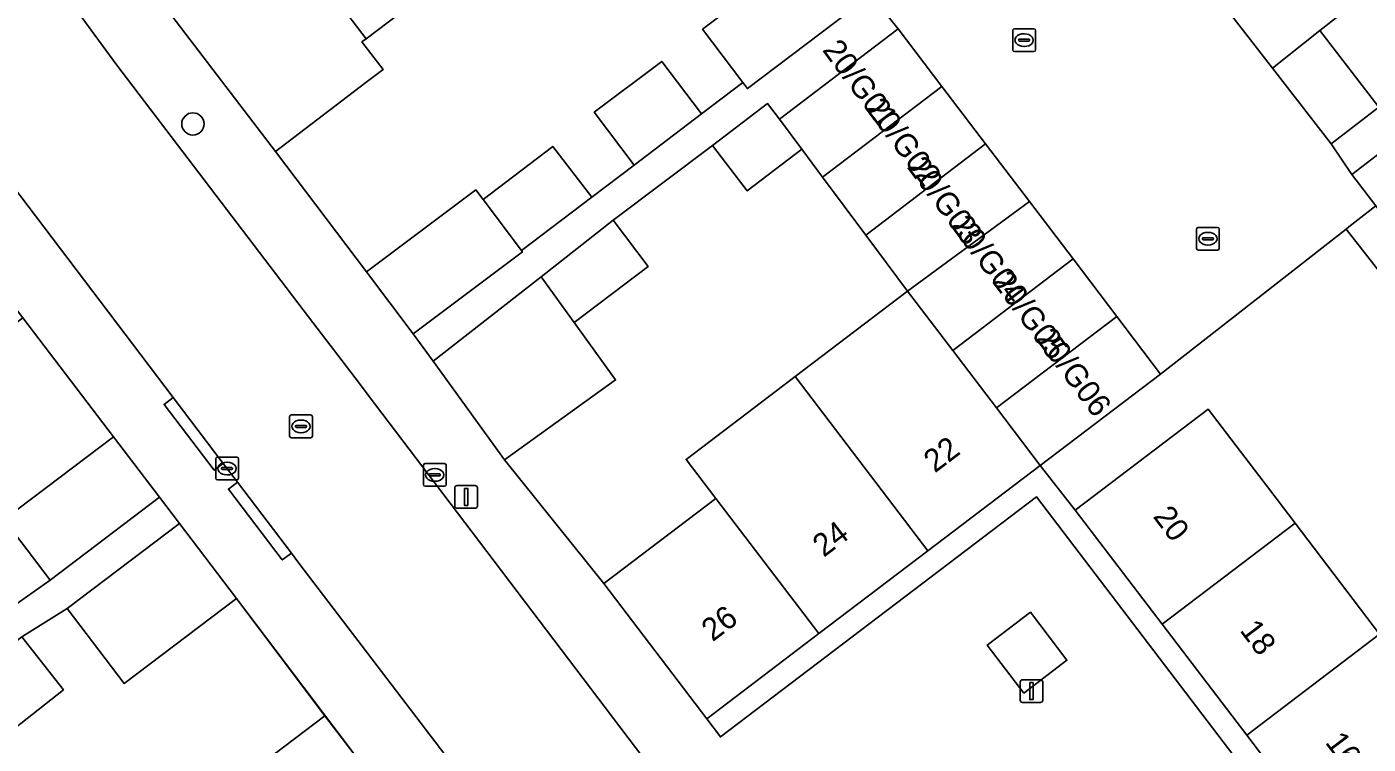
# Model space of a CAD drawing. Extents: x 160030 to 160839, y 385325 to 386450.
# Drawn here: x 160550.3 to 160609.2, y 385616.6 to 385648.1 of the extents above; entities that cross this region are included whole.
import ezdxf

# ---------------------------------------------------------------- set-up
doc = ezdxf.new("R2010")
doc.units = 0
for name, color, linetype in [('IMGEO_Boom', 7, 'Continuous'), ('IMGEO_Erf', 7, 'Continuous'), ('IMGEO_Groenvoorziening', 7, 'Continuous'), ('IMGEO_Kolk', 7, 'Continuous'), ('IMGEO_Lichtmast', 7, 'Continuous'), ('IMGEO_Muur', 7, 'Continuous'), ('IMGEO_Pand', 7, 'Continuous'), ('IMGEO_Pand_nummerreeks', 7, 'Continuous'), ('IMGEO_Rijbaan_lokaal_open', 7, 'Continuous'), ('IMGEO_Rioolput', 7, 'Continuous'), ('IMGEO_Voetpad_open', 7, 'Continuous')]:
    doc.layers.add(name, color=color, linetype=linetype)

msp = doc.modelspace()

# ---------------------------------------------------------------- linework, layer by layer
at = {"layer": 'IMGEO_Boom'}
msp.add_circle((160557.591, 385643.834), 0.489, dxfattribs=at)
at = {"layer": 'IMGEO_Erf'}
for points in [[(160611.298, 385661.118), (160603.086, 385654.896), (160607.957, 385648.609), (160607.09, 385647.935), (160609.693, 385644.576), (160607.597, 385642.952), (160608.502, 385641.607), (160610.64, 385643.246)], [(160569.973, 385651.211), (160565.199, 385647.575), (160565.017, 385647.437), (160565.943, 385646.221), (160565.192, 385645.649), (160561.214, 385642.62), (160565.221, 385637.33), (160570.026, 385640.93), (160570.342, 385640.508), (160573.397, 385642.847), (160575.109, 385640.611), (160576.969, 385642.026), (160575.223, 385644.343), (160578.189, 385646.579), (160579.927, 385644.275), (160581.745, 385645.657), (160579.984, 385647.992), (160584.546, 385651.433)], [(160611.366, 385635.227), (160608.251, 385639.212), (160600.1, 385632.842), (160594.811, 385628.822), (160596.354, 385626.858), (160602.187, 385631.301), (160605.216, 385627.324), (160606.006, 385626.286), (160609.719, 385621.412)], [(160534.909, 385614.912), (160538.108, 385617.351), (160539.678, 385615.292), (160543.17, 385617.737), (160541.41, 385619.96), (160544.546, 385622.326), (160547.567, 385624.605), (160549.327, 385622.382), (160551.326, 385623.781), (160549.304, 385626.444), (160554.103, 385630.088), (160550.122, 385635.305), (160546.142, 385632.28), (160545.152, 385631.527), (160540.318, 385627.853), (160535.486, 385624.18), (160530.654, 385620.508), (160525.822, 385616.835), (160520.99, 385613.162)], [(160558.484, 385614.094), (160563.385, 385617.824), (160559.502, 385622.982), (160554.565, 385619.241), (160552.07, 385622.535), (160550.078, 385621.285), (160551.901, 385618.967), (160548.906, 385616.61), (160550.294, 385614.785)]]:
    msp.add_lwpolyline(points, dxfattribs=at)
for points in [[(160588.987, 385636.482), (160587.15, 385638.949), (160585.254, 385641.495), (160584.342, 385642.72), (160581.942, 385640.891), (160580.421, 385642.887), (160576.046, 385639.598), (160577.589, 385637.574), (160574.342, 385635.1), (160576.157, 385632.586), (160571.281, 385629.065), (160575.639, 385623.636), (160580.558, 385627.376), (160579.257, 385629.087), (160583.238, 385632.113), (160584.051, 385632.731)], [(160614.335, 385601.6), (160615.13, 385602.205), (160611.312, 385607.219), (160607.598, 385612.094), (160603.885, 385616.969), (160600.173, 385621.844), (160596.354, 385626.858), (160594.811, 385628.822), (160589.873, 385625.068), (160585.094, 385621.435), (160580.162, 385617.686), (160580.766, 385616.89), (160594.65, 385627.444)]]:
    msp.add_lwpolyline(points, close=True, dxfattribs=at)
at = {"layer": 'IMGEO_Groenvoorziening'}
msp.add_lwpolyline([(160594.091, 385618.819), (160595.986, 385620.259), (160594.38, 385622.369), (160592.485, 385620.929)], close=True, dxfattribs=at)
at = {"layer": 'IMGEO_Kolk'}
for p, q in [((160593.606, 385647.089), (160593.606, 385647.941)), ((160593.681, 385648.015), (160594.533, 385648.015)), ((160594.094, 385647.795), (160594.119, 385647.795)), ((160594.607, 385647.941), (160594.607, 385647.089)), ((160593.865, 385647.509), (160593.865, 385647.521)), ((160594.303, 385647.472), (160593.905, 385647.472)), ((160593.908, 385647.558), (160594.306, 385647.558)), ((160594.117, 385647.235), (160594.092, 385647.235)), ((160594.349, 385647.521), (160594.349, 385647.509)), ((160594.533, 385647.015), (160593.681, 385647.015)), ((160601.679, 385638.362), (160601.679, 385639.214)), ((160601.754, 385639.288), (160602.606, 385639.288)), ((160602.167, 385639.068), (160602.192, 385639.068)), ((160602.68, 385639.214), (160602.68, 385638.362)), ((160601.938, 385638.782), (160601.938, 385638.794)), ((160602.376, 385638.745), (160601.978, 385638.745)), ((160601.981, 385638.831), (160602.379, 385638.831)), ((160602.19, 385638.508), (160602.165, 385638.508)), ((160602.422, 385638.794), (160602.422, 385638.782)), ((160602.606, 385638.288), (160601.754, 385638.288)), ((160558.592, 385628.262), (160558.592, 385629.114)), ((160558.667, 385629.188), (160559.519, 385629.188)), ((160559.08, 385628.968), (160559.105, 385628.968)), ((160559.593, 385629.114), (160559.593, 385628.262)), ((160567.791, 385628.908), (160568.643, 385628.908)), ((160558.851, 385628.682), (160558.851, 385628.694)), ((160559.289, 385628.645), (160558.891, 385628.645)), ((160558.894, 385628.731), (160559.292, 385628.731)), ((160559.103, 385628.408), (160559.078, 385628.408)), ((160559.335, 385628.694), (160559.335, 385628.682)), ((160567.716, 385627.982), (160567.716, 385628.834)), ((160567.975, 385628.402), (160567.975, 385628.414)), ((160568.413, 385628.365), (160568.015, 385628.365)), ((160568.018, 385628.451), (160568.416, 385628.451)), ((160568.204, 385628.688), (160568.229, 385628.688)), ((160568.459, 385628.414), (160568.459, 385628.402)), ((160568.717, 385628.834), (160568.717, 385627.982)), ((160559.519, 385628.188), (160558.667, 385628.188)), ((160568.643, 385627.908), (160567.791, 385627.908)), ((160568.227, 385628.128), (160568.202, 385628.128))]:
    msp.add_line(p, q, dxfattribs=at)
for points in [[(160593.606, 385647.089), (160593.606, 385647.941)], [(160593.681, 385648.015), (160594.533, 385648.015)], [(160594.607, 385647.941), (160594.607, 385647.089)], [(160594.533, 385647.015), (160593.681, 385647.015)], [(160601.679, 385638.362), (160601.679, 385639.214)], [(160601.754, 385639.288), (160602.606, 385639.288)], [(160602.68, 385639.214), (160602.68, 385638.362)], [(160602.606, 385638.288), (160601.754, 385638.288)], [(160558.592, 385628.262), (160558.592, 385629.114)], [(160558.667, 385629.188), (160559.519, 385629.188)], [(160559.593, 385629.114), (160559.593, 385628.262)], [(160567.791, 385628.908), (160568.643, 385628.908)], [(160567.716, 385627.982), (160567.716, 385628.834)], [(160568.717, 385628.834), (160568.717, 385627.982)], [(160559.519, 385628.188), (160558.667, 385628.188)], [(160568.643, 385627.908), (160567.791, 385627.908)]]:
    msp.add_lwpolyline(points, dxfattribs=at)
for centre, radius, start, end in [((160593.683, 385647.939), 0.0765, 91.55205, 178.44795), ((160593.683, 385647.939), 0.0765, 91.55205, 178.44795), ((160594.531, 385647.939), 0.0765, 1.55205, 88.44795), ((160594.531, 385647.939), 0.0765, 1.55205, 88.44795), ((160593.905, 385647.518), 0.0403, 85.87752, 175.75265), ((160593.902, 385647.508), 0.0366, 178.93798, 274.71019), ((160594.306, 385647.515), 0.043, 264.86636, 352.45326), ((160594.31, 385647.52), 0.0386, 1.73085, 96.63898), ((160593.683, 385647.091), 0.0765, 181.55205, 268.44795), ((160593.683, 385647.091), 0.0765, 181.55205, 268.44795), ((160594.531, 385647.091), 0.0765, 271.55205, 358.44795), ((160594.531, 385647.091), 0.0765, 271.55205, 358.44795), ((160601.756, 385639.212), 0.0765, 91.55205, 178.44795), ((160601.756, 385639.212), 0.0765, 91.55205, 178.44795), ((160602.604, 385639.212), 0.0765, 1.55205, 88.44795), ((160602.604, 385639.212), 0.0765, 1.55205, 88.44795), ((160601.756, 385638.364), 0.0765, 181.55205, 268.44795), ((160601.756, 385638.364), 0.0765, 181.55205, 268.44795), ((160601.978, 385638.791), 0.0403, 85.87752, 175.75265), ((160601.975, 385638.781), 0.0366, 178.93798, 274.71019), ((160602.379, 385638.788), 0.043, 264.86636, 352.45326), ((160602.383, 385638.793), 0.0386, 1.73085, 96.63898), ((160602.604, 385638.364), 0.0765, 271.55205, 358.44795), ((160602.604, 385638.364), 0.0765, 271.55205, 358.44795), ((160558.669, 385629.112), 0.0765, 91.55205, 178.44795), ((160558.669, 385629.112), 0.0765, 91.55205, 178.44795), ((160559.517, 385629.112), 0.0765, 1.55205, 88.44795), ((160559.517, 385629.112), 0.0765, 1.55205, 88.44795), ((160567.793, 385628.832), 0.0765, 91.55205, 178.44795), ((160567.793, 385628.832), 0.0765, 91.55205, 178.44795), ((160568.641, 385628.832), 0.0765, 1.55205, 88.44795), ((160568.641, 385628.832), 0.0765, 1.55205, 88.44795), ((160558.891, 385628.691), 0.0403, 85.87752, 175.75265), ((160558.888, 385628.681), 0.0366, 178.93798, 274.71019), ((160559.292, 385628.688), 0.043, 264.86636, 352.45326), ((160559.296, 385628.693), 0.0386, 1.73085, 96.63898), ((160568.015, 385628.411), 0.0403, 85.87752, 175.75265), ((160568.012, 385628.401), 0.0366, 178.93798, 274.71019), ((160568.416, 385628.408), 0.043, 264.86636, 352.45326), ((160568.42, 385628.413), 0.0386, 1.73085, 96.63898), ((160558.669, 385628.264), 0.0765, 181.55205, 268.44795), ((160558.669, 385628.264), 0.0765, 181.55205, 268.44795), ((160559.517, 385628.264), 0.0765, 271.55205, 358.44795), ((160559.517, 385628.264), 0.0765, 271.55205, 358.44795), ((160567.793, 385627.984), 0.0765, 181.55205, 268.44795), ((160567.793, 385627.984), 0.0765, 181.55205, 268.44795), ((160568.641, 385627.984), 0.0765, 271.55205, 358.44795), ((160568.641, 385627.984), 0.0765, 271.55205, 358.44795)]:
    msp.add_arc(centre, radius, start, end, dxfattribs=at)
for centre, major_axis, ratio, start_param, end_param in [((160594.093, 385647.515), (-0.387, 0.002), 0.722429, 4.712389, 7.853982), ((160594.118, 385647.515), (-0.39, 0.002), 0.717154, 1.570796, 4.712389), ((160602.166, 385638.788), (-0.387, 0.002), 0.722429, 4.712389, 7.853982), ((160602.191, 385638.788), (-0.39, 0.002), 0.717154, 1.570796, 4.712389), ((160559.079, 385628.688), (-0.387, 0.002), 0.722429, 4.712389, 7.853982), ((160559.104, 385628.688), (-0.39, 0.002), 0.717154, 1.570796, 4.712389), ((160568.203, 385628.408), (-0.387, 0.002), 0.722429, 4.712389, 7.853982), ((160568.228, 385628.408), (-0.39, 0.002), 0.717154, 1.570796, 4.712389)]:
    msp.add_ellipse(centre, major_axis=major_axis, ratio=ratio, start_param=start_param, end_param=end_param, dxfattribs=at)
at = {"layer": 'IMGEO_Lichtmast'}
for p, q in [((160569.096, 385627.039), (160569.096, 385627.839)), ((160569.096, 385627.839), (160569.096, 385627.039)), ((160569.196, 385627.939), (160569.986, 385627.939)), ((160569.986, 385627.939), (160569.196, 385627.939)), ((160570.086, 385627.839), (160570.086, 385627.039)), ((160570.086, 385627.039), (160570.086, 385627.839)), ((160569.986, 385626.939), (160569.196, 385626.939)), ((160569.196, 385626.939), (160569.986, 385626.939)), ((160593.933, 385618.506), (160593.933, 385619.306)), ((160593.933, 385619.306), (160593.933, 385618.506)), ((160594.033, 385619.406), (160594.823, 385619.406)), ((160594.823, 385619.406), (160594.033, 385619.406)), ((160594.923, 385619.306), (160594.923, 385618.506)), ((160594.923, 385618.506), (160594.923, 385619.306)), ((160594.823, 385618.406), (160594.033, 385618.406)), ((160594.033, 385618.406), (160594.823, 385618.406))]:
    msp.add_line(p, q, dxfattribs=at)
for points in [[(160569.516, 385627.814), (160569.666, 385627.814), (160569.666, 385627.064), (160569.516, 385627.064), (160569.516, 385627.814)], [(160594.353, 385619.281), (160594.503, 385619.281), (160594.503, 385618.531), (160594.353, 385618.531), (160594.353, 385619.281)]]:
    msp.add_lwpolyline(points, dxfattribs=at)
for centre, start, end in [((160569.196, 385627.839), 90, 180), ((160569.196, 385627.839), 90, 180), ((160569.986, 385627.839), 0, 90), ((160569.986, 385627.839), 360, 90), ((160569.196, 385627.039), 180, 270), ((160569.196, 385627.039), 180, 270), ((160569.986, 385627.039), 270, 0), ((160569.986, 385627.039), 270, 0), ((160594.033, 385619.306), 90, 180), ((160594.033, 385619.306), 90, 180), ((160594.823, 385619.306), 0, 90), ((160594.823, 385619.306), 360, 90), ((160594.033, 385618.506), 180, 270), ((160594.033, 385618.506), 180, 270), ((160594.823, 385618.506), 270, 0), ((160594.823, 385618.506), 270, 0)]:
    msp.add_arc(centre, 0.1, start, end, dxfattribs=at)
at = {"layer": 'IMGEO_Muur'}
for points in [[(160561.214, 385642.62), (160565.221, 385637.33)], [(160600.1, 385632.842), (160608.251, 385639.212), (160608.374, 385639.308)], [(160550.122, 385635.305), (160554.103, 385630.088)], [(160571.281, 385629.065), (160575.639, 385623.636)], [(160559.502, 385622.982), (160565.01, 385615.689)]]:
    msp.add_lwpolyline(points, dxfattribs=at)
at = {"layer": 'IMGEO_Pand'}
for points in [[(160565.126, 385657.577), (160564.995, 385657.477), (160565.258, 385657.133), (160560.737, 385653.706), (160560.5, 385654.017), (160560.37, 385653.918), (160565.199, 385647.575), (160569.973, 385651.211)], [(160607.09, 385647.935), (160607.957, 385648.609), (160603.086, 385654.896), (160600.122, 385652.6), (160605.011, 385646.289)], [(160560.37, 385653.918), (160560.203, 385653.792), (160560.44, 385653.481), (160555.962, 385650.086), (160555.757, 385650.355), (160555.483, 385650.147), (160561.214, 385642.62), (160565.192, 385645.649), (160565.943, 385646.221), (160565.017, 385647.437), (160565.199, 385647.575)], [(160586.509, 385648.829), (160586.346, 385649.046), (160584.546, 385651.433), (160579.984, 385647.992), (160581.745, 385645.657), (160581.947, 385645.389)], [(160590.494, 385645.479), (160588.573, 385648.006), (160583.358, 385644.042), (160584.342, 385642.72), (160585.254, 385641.495)], [(160605.011, 385646.289), (160607.597, 385642.952), (160609.693, 385644.576), (160607.09, 385647.935)], [(160575.223, 385644.343), (160576.969, 385642.026), (160579.927, 385644.275), (160578.189, 385646.579)], [(160585.254, 385641.495), (160587.15, 385638.949), (160592.415, 385642.951), (160590.494, 385645.479)], [(160583.358, 385644.042), (160582.836, 385644.728), (160580.421, 385642.887), (160581.942, 385640.891), (160584.342, 385642.72)], [(160608.502, 385641.607), (160609.556, 385640.232), (160611.101, 385638.215), (160613.239, 385639.854), (160610.64, 385643.246)], [(160575.109, 385640.611), (160573.397, 385642.847), (160570.342, 385640.508), (160572.022, 385638.265)], [(160594.336, 385640.424), (160592.415, 385642.951), (160587.15, 385638.949), (160588.987, 385636.482)], [(160572.067, 385638.205), (160572.022, 385638.265), (160570.342, 385640.508), (160570.026, 385640.93), (160565.221, 385637.33), (160567.263, 385634.605)], [(160588.987, 385636.482), (160590.968, 385633.876), (160596.258, 385637.897), (160594.336, 385640.424)], [(160577.589, 385637.574), (160576.046, 385639.598), (160572.883, 385637.12), (160574.342, 385635.1)], [(160590.968, 385633.876), (160592.89, 385631.349), (160598.179, 385635.369), (160596.258, 385637.897)], [(160574.342, 385635.1), (160572.883, 385637.12), (160568.145, 385633.408), (160571.281, 385629.065), (160576.157, 385632.586)], [(160590.968, 385633.876), (160588.987, 385636.482), (160584.051, 385632.731), (160589.873, 385625.068), (160594.811, 385628.822), (160592.89, 385631.349)], [(160600.1, 385632.842), (160598.179, 385635.369), (160592.89, 385631.349), (160594.811, 385628.822)], [(160584.051, 385632.731), (160583.238, 385632.113), (160579.257, 385629.087), (160580.558, 385627.376), (160585.094, 385621.435), (160589.873, 385625.068)], [(160606.006, 385626.286), (160605.216, 385627.324), (160602.187, 385631.301), (160596.354, 385626.858), (160600.173, 385621.844)], [(160554.103, 385630.088), (160549.304, 385626.444), (160551.326, 385623.781), (160556.125, 385627.424)], [(160580.558, 385627.376), (160575.639, 385623.636), (160580.162, 385617.686), (160585.094, 385621.435)], [(160557.007, 385626.276), (160552.07, 385622.535), (160554.565, 385619.241), (160559.502, 385622.982)], [(160600.173, 385621.844), (160603.885, 385616.969), (160609.719, 385621.412), (160606.006, 385626.286)], [(160609.719, 385621.412), (160603.885, 385616.969), (160607.598, 385612.094), (160613.432, 385616.537), (160616.406, 385618.828), (160612.714, 385623.713)], [(160548.906, 385616.61), (160551.901, 385618.967), (160550.078, 385621.285), (160547.12, 385618.958)], [(160565.01, 385615.689), (160563.385, 385617.824), (160558.484, 385614.094), (160560.108, 385611.96), (160564.787, 385605.812), (160569.688, 385609.54)]]:
    msp.add_lwpolyline(points, close=True, dxfattribs=at)
at = {"layer": 'IMGEO_Rijbaan_lokaal_open'}
for points in [[(160578.328, 385614.731), (160568.899, 385627.16), (160565.289, 385631.917), (160564.903, 385632.424), (160562.672, 385635.353), (160554.243, 385646.416), (160551.877, 385649.668), (160542.312, 385662.277)], [(160587.207, 385649.702), (160588.573, 385648.006), (160590.494, 385645.479), (160592.415, 385642.951), (160594.336, 385640.424), (160596.258, 385637.897), (160598.179, 385635.369), (160600.1, 385632.842), (160608.251, 385639.212), (160608.374, 385639.308), (160609.556, 385640.232), (160608.502, 385641.607), (160607.597, 385642.952), (160605.011, 385646.289), (160600.122, 385652.6)], [(160547.128, 385644.454), (160556.726, 385631.808), (160558.925, 385628.911), (160559.55, 385628.088), (160561.916, 385624.971), (160562.247, 385624.534), (160572.751, 385610.741)]]:
    msp.add_lwpolyline(points, dxfattribs=at)
at = {"layer": 'IMGEO_Rioolput'}
for p, q in [((160561.839, 385630.115), (160561.839, 385630.967)), ((160561.914, 385631.041), (160562.766, 385631.041)), ((160562.327, 385630.821), (160562.352, 385630.821)), ((160562.84, 385630.967), (160562.84, 385630.115)), ((160562.098, 385630.535), (160562.098, 385630.547)), ((160562.536, 385630.498), (160562.138, 385630.498)), ((160562.141, 385630.584), (160562.539, 385630.584)), ((160562.35, 385630.261), (160562.325, 385630.261)), ((160562.582, 385630.547), (160562.582, 385630.535)), ((160562.766, 385630.041), (160561.914, 385630.041))]:
    msp.add_line(p, q, dxfattribs=at)
for points in [[(160561.839, 385630.115), (160561.839, 385630.967)], [(160561.914, 385631.041), (160562.766, 385631.041)], [(160562.84, 385630.967), (160562.84, 385630.115)], [(160562.766, 385630.041), (160561.914, 385630.041)]]:
    msp.add_lwpolyline(points, dxfattribs=at)
for centre, radius, start, end in [((160561.916, 385630.965), 0.0765, 91.55205, 178.44795), ((160561.916, 385630.965), 0.0765, 91.55205, 178.44795), ((160562.764, 385630.965), 0.0765, 1.55205, 88.44795), ((160562.764, 385630.965), 0.0765, 1.55205, 88.44795), ((160561.916, 385630.117), 0.0765, 181.55205, 268.44795), ((160561.916, 385630.117), 0.0765, 181.55205, 268.44795), ((160562.138, 385630.544), 0.0403, 85.87752, 175.75265), ((160562.135, 385630.534), 0.0366, 178.93798, 274.71019), ((160562.539, 385630.541), 0.043, 264.86636, 352.45326), ((160562.543, 385630.546), 0.0386, 1.73085, 96.63898), ((160562.764, 385630.117), 0.0765, 271.55205, 358.44795), ((160562.764, 385630.117), 0.0765, 271.55205, 358.44795)]:
    msp.add_arc(centre, radius, start, end, dxfattribs=at)
for centre, major_axis, ratio, start_param, end_param in [((160562.326, 385630.541), (-0.387, 0.002), 0.722429, 4.712389, 7.853982), ((160562.351, 385630.541), (-0.39, 0.002), 0.717154, 1.570796, 4.712389)]:
    msp.add_ellipse(centre, major_axis=major_axis, ratio=ratio, start_param=start_param, end_param=end_param, dxfattribs=at)
at = {"layer": 'IMGEO_Voetpad_open'}
for points in [[(160614.335, 385601.6), (160594.65, 385627.444), (160580.766, 385616.89), (160580.162, 385617.686), (160575.639, 385623.636), (160571.281, 385629.065), (160568.145, 385633.408), (160567.263, 385634.605), (160565.221, 385637.33), (160561.214, 385642.62), (160555.483, 385650.147), (160554.695, 385651.128), (160554.605, 385651.223), (160551.884, 385655.068)], [(160551.877, 385649.668), (160554.243, 385646.416), (160562.672, 385635.353), (160564.903, 385632.424), (160565.289, 385631.917), (160568.899, 385627.16), (160578.328, 385614.731), (160589.068, 385600.573), (160589.306, 385600.26), (160597.595, 385589.647)], [(160541.382, 385646.802), (160544.234, 385643.068), (160544.268, 385643.006), (160545.479, 385641.413), (160550.122, 385635.305), (160554.103, 385630.088), (160556.125, 385627.424), (160557.007, 385626.276), (160559.502, 385622.982), (160563.385, 385617.824), (160565.01, 385615.689), (160569.688, 385609.54), (160570.612, 385608.202), (160573.298, 385604.313)], [(160562.247, 385624.534), (160561.916, 385624.971), (160561.518, 385624.67), (160559.152, 385627.787), (160559.55, 385628.088), (160558.925, 385628.911), (160558.527, 385628.61), (160556.328, 385631.507), (160556.726, 385631.808), (160547.128, 385644.454)], [(160609.556, 385640.232), (160608.374, 385639.308), (160608.251, 385639.212), (160611.366, 385635.227)], [(160543.365, 385616.004), (160547.12, 385618.958), (160550.078, 385621.285), (160552.07, 385622.535), (160557.007, 385626.276), (160556.125, 385627.424), (160551.326, 385623.781), (160549.327, 385622.382), (160546.268, 385620.074), (160543.17, 385617.737), (160539.678, 385615.292)], [(160572.871, 385610.578), (160572.751, 385610.741), (160562.247, 385624.534)]]:
    msp.add_lwpolyline(points, dxfattribs=at)
for points in [[(160580.421, 385642.887), (160582.836, 385644.728), (160583.358, 385644.042), (160588.573, 385648.006), (160587.207, 385649.702), (160586.374, 385649.068), (160586.346, 385649.046), (160586.509, 385648.829), (160581.947, 385645.389), (160581.745, 385645.657), (160579.927, 385644.275), (160576.969, 385642.026), (160575.109, 385640.611), (160572.022, 385638.265), (160572.067, 385638.205), (160567.263, 385634.605), (160568.145, 385633.408), (160572.883, 385637.12), (160576.046, 385639.598)], [(160556.726, 385631.808), (160556.328, 385631.507), (160558.527, 385628.61), (160558.925, 385628.911)], [(160561.916, 385624.971), (160559.55, 385628.088), (160559.152, 385627.787), (160561.518, 385624.67)], [(160594.091, 385618.819), (160592.485, 385620.929), (160594.38, 385622.369), (160595.986, 385620.259)]]:
    msp.add_lwpolyline(points, close=True, dxfattribs=at)

# ---------------------------------------------------------------- texts
at = {"layer": 'IMGEO_Pand_nummerreeks'}
for s, rotation, p in [('20/G01', 306.65763, (160585.214, 385647.075)), ('20/G02', 306.65611, (160587.108, 385644.515)), ('20/G03', 306.65611, (160588.929, 385641.939)), ('20/G04', 306.65611, (160590.849, 385639.367)), ('20/G05', 306.65611, (160592.673, 385636.903)), ('20/G06', 306.65611, (160594.586, 385634.395)), ('22', 37.24052, (160590.184, 385628.469)), ('20', 307.2933, (160599.738, 385626.574)), ('24', 37.24226, (160585.304, 385624.76)), ('26', 37.24226, (160580.421, 385621.049)), ('18', 307.2933, (160603.548, 385621.571)), ('16', 307.29361, (160607.301, 385616.643))]:
    msp.add_text(s, height=1, rotation=rotation, dxfattribs=at).set_placement(p)

doc.saveas('drawing.dxf')
